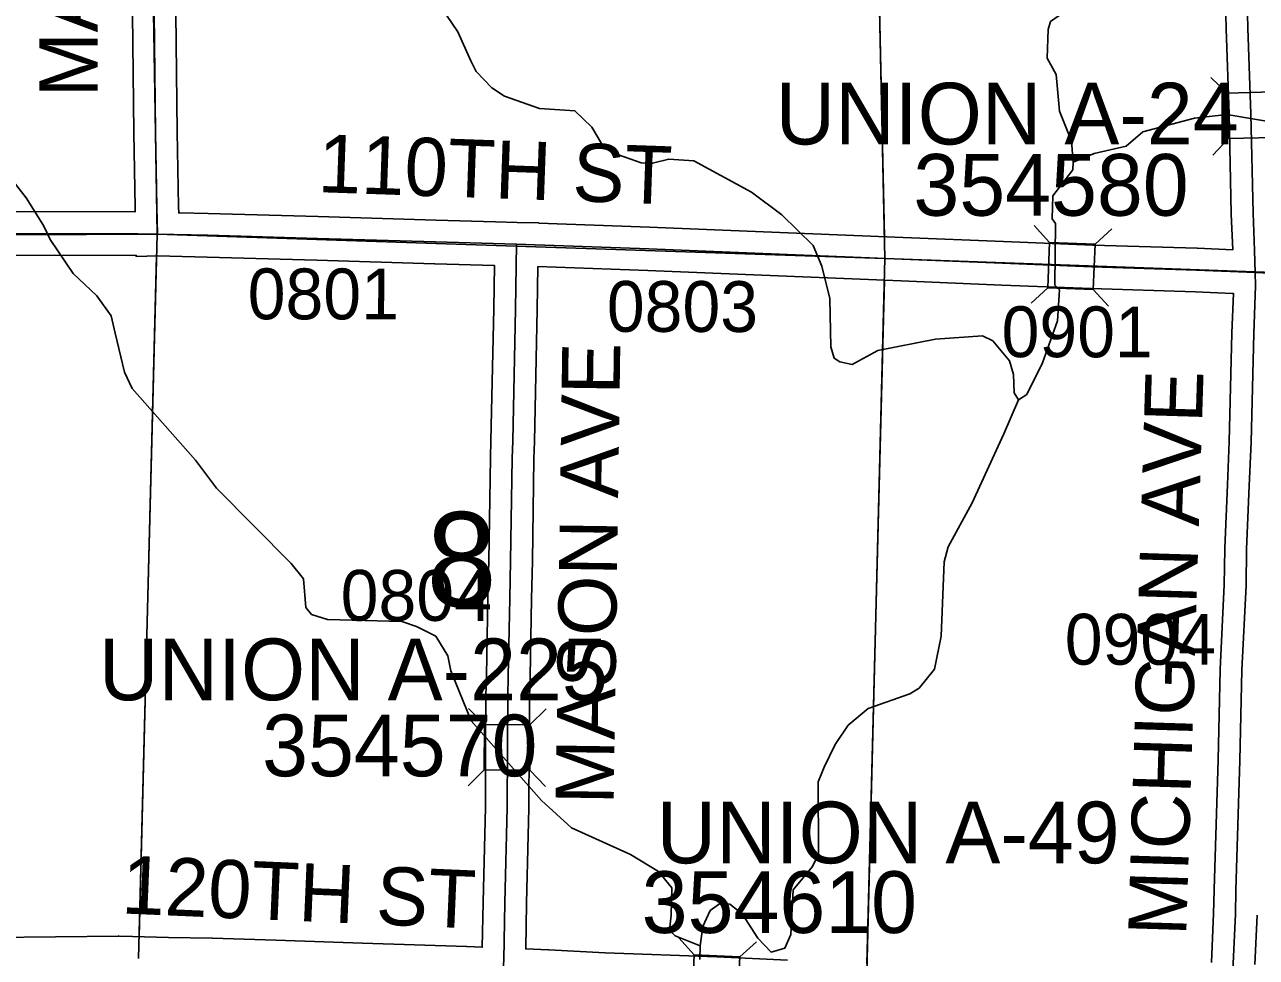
# Model space of a CAD drawing. Extents: x -157.2 to -99.3, y 12.2 to 46.2.
# Drawn here: x -119.49 to -117.793, y 38.428 to 39.713 of the extents above; entities that cross this region are included whole.
import ezdxf

# ---------------------------------------------------------------- set-up
doc = ezdxf.new("R2010")
doc.units = 0
for name, color, linetype in [('tdCoHydroRiver', 7, 'Continuous'), ('tdCoSecRdNmbr', 7, 'Continuous'), ('tdCoSecRdTxt', 7, 'Continuous'), ('tdCoSecRteBand', 7, 'Continuous'), ('tdCoSecRteCL', 7, 'Continuous'), ('tdCoSectLine', 7, 'Continuous'), ('tdCoSectLinePart', 7, 'Continuous'), ('tdCoSectNmbr', 7, 'Continuous'), ('tdCoStrucSec', 7, 'Continuous'), ('tdCoStrucSecCoName', 7, 'Continuous'), ('tdCoStrucSecFHWANum', 7, 'Continuous'), ('tdCoSurfAsphalt', 7, 'Continuous'), ('tdCoSurfConc', 7, 'Continuous'), ('tdCoSurfGravel', 7, 'Continuous')]:
    doc.layers.add(name, color=color, linetype=linetype)

msp = doc.modelspace()

# ---------------------------------------------------------------- linework, layer by layer
at = {"layer": 'tdCoHydroRiver'}
for points in [[(-118.0459, 39.5241), (-118.0482, 39.5526), (-118.0645, 39.5941), (-118.0694, 39.6447), (-118.0815, 39.6671), (-118.0804, 39.7066), (-118.0769, 39.7175), (-118.0576, 39.7312), (-118.0084, 39.7409), (-117.9953, 39.7579), (-117.9831, 39.8002), (-117.9802, 39.8491), (-117.9735, 40.0383), (-117.9695, 40.0713), (-117.9561, 40.0978), (-117.9252, 40.1301), (-117.9021, 40.1674), (-117.8904, 40.1939), (-117.8681, 40.2596), (-117.8644, 40.2784)], [(-118.9238, 39.7484), (-118.8934, 39.7034), (-118.8756, 39.6634), (-118.8681, 39.649), (-118.8466, 39.6264), (-118.8295, 39.6148), (-118.781, 39.5977), (-118.7322, 39.5948), (-118.7091, 39.5721), (-118.6955, 39.5496), (-118.6801, 39.5366), (-118.641, 39.5229), (-118.6252, 39.5225), (-118.603, 39.5282), (-118.5683, 39.5257), (-118.489, 39.4825), (-118.4472, 39.4513), (-118.4042, 39.4091), (-118.3923, 39.3804), (-118.3809, 39.3359), (-118.3795, 39.2695), (-118.3752, 39.2536), (-118.3675, 39.2487), (-118.3502, 39.2451), (-118.3149, 39.2646), (-118.2356, 39.2798), (-118.1707, 39.2844), (-118.1567, 39.2777), (-118.1338, 39.2503), (-118.128, 39.2312), (-118.1271, 39.2059), (-118.121, 39.1962)], [(-118.0459, 39.5241), (-118.0171, 39.5359), (-117.9727, 39.5458), (-117.95, 39.5657), (-117.8785, 39.5843), (-117.8341, 39.5894), (-117.7226, 39.5706), (-117.6577, 39.5751), (-117.525, 39.6394), (-117.4676, 39.6584), (-117.4361, 39.6559), (-117.4049, 39.644), (-117.3542, 39.5906), (-117.3403, 39.5823), (-117.2605, 39.5564), (-117.2358, 39.5353), (-117.2065, 39.5076), (-117.1418, 39.4506), (-117.0804, 39.3858)], [(-119.5464, 39.5491), (-119.4884, 39.4749), (-119.4642, 39.4364), (-119.4552, 39.4172), (-119.4234, 39.3705), (-119.391, 39.3397), (-119.3713, 39.3123), (-119.3656, 39.2884), (-119.3529, 39.2344), (-119.3424, 39.212), (-119.2551, 39.1134), (-119.2262, 39.0747), (-119.1232, 38.9709), (-119.1064, 38.9499), (-119.1028, 38.9104), (-119.0951, 38.9007), (-119.0732, 38.8938), (-118.9707, 38.891), (-118.9504, 38.8841), (-118.9239, 38.8708), (-118.9073, 38.8435), (-118.9031, 38.8228), (-118.875, 38.7542), (-118.8168, 38.6879), (-118.7785, 38.6442), (-118.7369, 38.6068), (-118.6558, 38.5699), (-118.617, 38.5467), (-118.5986, 38.5241), (-118.5997, 38.4863), (-118.6018, 38.4658), (-118.5941, 38.4577), (-118.5598, 38.4441)], [(-118.121, 39.1962), (-118.1098, 39.2038), (-118.0881, 39.2474), (-118.0676, 39.3053), (-118.0648, 39.3478), (-118.071, 39.3543), (-118.0703, 39.4395), (-118.0748, 39.446), (-118.074, 39.4775), (-118.0462, 39.5131), (-118.0459, 39.5241)], [(-118.5598, 38.4441), (-118.5559, 38.4709), (-118.5458, 38.4927), (-118.5329, 38.5018), (-118.5187, 38.5014), (-118.5017, 38.4883), (-118.4805, 38.4546), (-118.4621, 38.4352), (-118.443, 38.441), (-118.4346, 38.4597), (-118.4314, 38.5212), (-118.4052, 38.5536), (-118.3969, 38.5707), (-118.3973, 38.6702), (-118.3889, 38.6905), (-118.3739, 38.7217), (-118.3558, 38.748), (-118.3283, 38.7709), (-118.2709, 38.7915), (-118.2581, 38.799), (-118.2369, 38.8253), (-118.2277, 38.8708), (-118.2234, 38.9733), (-118.2181, 38.9937), (-118.1849, 39.0543), (-118.1413, 39.1494), (-118.121, 39.1962)], [(-118.5603, 38.4252), (-118.5598, 38.4441)]]:
    msp.add_lwpolyline(points, dxfattribs=at)
at = {"layer": 'tdCoSecRteBand'}
for points in [[(-117.826, 39.4031), (-117.8281, 39.4523), (-117.8281, 39.4527), (-117.8281, 39.453), (-117.8311, 39.5899), (-117.835, 39.7074), (-117.835, 39.7075), (-117.835, 39.7076), (-117.8365, 39.766)], [(-119.5136, 39.4558), (-119.3382, 39.4553), (-119.3383, 39.4613), (-119.3383, 39.4615), (-119.3383, 39.4616), (-119.3401, 39.5647), (-119.3401, 39.5647), (-119.3401, 39.5648), (-119.342, 39.7283)], [(-119.282, 39.729), (-119.2801, 39.5656), (-119.2783, 39.4627), (-119.2781, 39.454), (-119.2767, 39.454), (-119.2375, 39.4531), (-119.2375, 39.4531), (-119.2374, 39.4531), (-119.086, 39.4489), (-119.0859, 39.4489), (-119.0859, 39.4489), (-118.9237, 39.444), (-118.8419, 39.4417), (-118.812, 39.4409), (-118.7822, 39.4404), (-118.7822, 39.44), (-118.7819, 39.44), (-118.7819, 39.4399), (-118.6295, 39.4343), (-118.6294, 39.4343), (-118.6294, 39.4343), (-118.4723, 39.4279), (-118.3027, 39.4212), (-118.2802, 39.4203), (-118.2802, 39.4203), (-118.2802, 39.4203), (-118.1418, 39.4146), (-118.0189, 39.4097), (-117.8751, 39.4052), (-117.8749, 39.4052), (-117.8747, 39.4052), (-117.826, 39.4031)], [(-119.5352, 38.4557), (-119.3609, 38.4576), (-119.3603, 38.4577), (-119.3597, 38.4576), (-119.342, 38.4571), (-119.292, 38.4557), (-119.232, 38.4547), (-119.2318, 38.4547), (-119.2316, 38.4547), (-119.1443, 38.452), (-119.1442, 38.452), (-119.1442, 38.452), (-119.0249, 38.4478), (-118.8816, 38.4431), (-118.8815, 38.4431), (-118.8814, 38.4431), (-118.8599, 38.4422), (-118.8588, 38.5039), (-118.8588, 38.504), (-118.8588, 38.5041), (-118.8556, 38.635), (-118.8553, 38.7148), (-118.8553, 38.7149), (-118.8553, 38.7149), (-118.8548, 38.7882), (-118.8548, 38.7885), (-118.8548, 38.7888), (-118.8541, 38.8162), (-118.8521, 38.9234), (-118.8521, 38.9235), (-118.8521, 38.9236), (-118.8509, 38.9752), (-118.8486, 39.1162), (-118.8486, 39.1164), (-118.8486, 39.1166), (-118.8479, 39.1406), (-118.8442, 39.3219), (-118.8432, 39.3817), (-118.9254, 39.384), (-118.9254, 39.384), (-118.9255, 39.384), (-119.0877, 39.3889), (-119.239, 39.3931), (-119.3074, 39.3947), (-119.3366, 39.3939), (-119.3367, 39.3953), (-119.5137, 39.3958)], [(-117.8555, 38.4211), (-117.8523, 38.4888), (-117.8518, 38.5214), (-117.8518, 38.5216), (-117.8518, 38.5219), (-117.8481, 38.641), (-117.8481, 38.641), (-117.8481, 38.6411), (-117.8461, 38.7006), (-117.8434, 38.8244), (-117.8434, 38.8248), (-117.8434, 38.8252), (-117.8377, 38.9416), (-117.837, 38.9912), (-117.837, 38.9916), (-117.837, 38.992), (-117.8333, 39.0793), (-117.8308, 39.139), (-117.8271, 39.2884), (-117.8271, 39.2886), (-117.8271, 39.2888), (-117.8251, 39.343), (-117.8264, 39.343), (-117.8771, 39.3453), (-118.0209, 39.3497), (-118.0211, 39.3497), (-118.0212, 39.3497), (-118.1443, 39.3546), (-118.1443, 39.3546), (-118.1443, 39.3546), (-118.2826, 39.3603), (-118.3051, 39.3612), (-118.4747, 39.368), (-118.4747, 39.368), (-118.4747, 39.368), (-118.6318, 39.3744), (-118.7832, 39.3799), (-118.7842, 39.3209), (-118.7842, 39.3208), (-118.7842, 39.3207), (-118.7879, 39.1392), (-118.7879, 39.1391), (-118.7879, 39.1389), (-118.7887, 39.115), (-118.7909, 38.9742), (-118.7909, 38.974), (-118.7909, 38.9739), (-118.7921, 38.9222), (-118.7941, 38.815), (-118.7941, 38.8149), (-118.7941, 38.8148), (-118.7948, 38.7874), (-118.7953, 38.7146), (-118.7956, 38.6345), (-118.7956, 38.6341), (-118.7956, 38.6338), (-118.7988, 38.5027), (-118.8, 38.4399), (-118.7687, 38.4386), (-118.7685, 38.4386), (-118.7683, 38.4386), (-118.6904, 38.4344), (-118.5368, 38.429), (-118.5366, 38.429), (-118.5364, 38.429), (-118.4396, 38.4243)], [(-117.7923, 38.4865), (-117.7955, 38.4182)]]:
    msp.add_lwpolyline(points, dxfattribs=at)
at = {"layer": 'tdCoSecRteCL'}
for points in [[(-119.3074, 39.4247), (-119.3083, 39.4621), (-119.3101, 39.5652), (-119.312, 39.7287), (-119.3135, 39.8673), (-119.3165, 40.0266), (-119.3207, 40.2073), (-119.3222, 40.2843), (-119.3223, 40.3139)], [(-117.7951, 39.3717), (-117.7959, 39.4023), (-117.7981, 39.4536), (-117.8011, 39.5907), (-117.805, 39.7084), (-117.8065, 39.7668), (-117.8114, 39.9227), (-117.8156, 40.0748), (-117.8213, 40.2413), (-117.8233, 40.2817)], [(-120.3788, 39.4196), (-120.2962, 39.4189), (-120.0101, 39.4219), (-119.8863, 39.4228), (-119.7369, 39.4248), (-119.5137, 39.4258), (-119.3344, 39.4253), (-119.3074, 39.4247)], [(-119.3074, 39.4247), (-119.2382, 39.4231), (-119.0868, 39.4189), (-118.9245, 39.414), (-118.8127, 39.4109)], [(-118.8309, 38.4111), (-118.8302, 38.4247), (-118.8288, 38.5034), (-118.8256, 38.6346), (-118.8253, 38.7147), (-118.8248, 38.788), (-118.8241, 38.8156), (-118.8221, 38.9228), (-118.8209, 38.9746), (-118.8187, 39.1157), (-118.8179, 39.1399), (-118.8142, 39.3214), (-118.8127, 39.4109)], [(-118.8127, 39.4109), (-118.7998, 39.4105), (-118.6306, 39.4044), (-118.4735, 39.3979), (-118.3039, 39.3912), (-118.2814, 39.3903), (-118.1431, 39.3846), (-118.02, 39.3797), (-117.876, 39.3753), (-117.7951, 39.3717)], [(-117.8283, 38.3693), (-117.8255, 38.4196), (-117.8223, 38.4879), (-117.8218, 38.521), (-117.8181, 38.6401), (-117.8161, 38.6997), (-117.8134, 38.8238), (-117.8077, 38.9407), (-117.807, 38.9907), (-117.8033, 39.078), (-117.8008, 39.138), (-117.7971, 39.2877), (-117.7947, 39.3537), (-117.7951, 39.3717)], [(-117.7951, 39.3717), (-117.7359, 39.3691), (-117.5477, 39.3629), (-117.2923, 39.3545), (-117.0999, 39.3476), (-116.9495, 39.3405), (-116.8296, 39.3363), (-116.8024, 39.3349), (-116.8024, 39.3349)]]:
    msp.add_lwpolyline(points, dxfattribs=at)
at = {"layer": 'tdCoSectLine'}
for points in [[(-119.3078, 39.4247), (-119.3227, 40.3139)], [(-118.3051, 39.3912), (-118.3248, 40.2918)], [(-120.3792, 39.4196), (-119.3078, 39.4247)], [(-119.3333, 38.4268), (-119.3078, 39.4247)], [(-119.3078, 39.4247), (-118.3051, 39.3912)], [(-118.3307, 38.3896), (-118.3051, 39.3912)], [(-118.3051, 39.3912), (-117.2983, 39.3547)]]:
    msp.add_lwpolyline(points, dxfattribs=at)
at = {"layer": 'tdCoSectLinePart'}
for points in [[(-118.3058, 39.4209), (-118.3242, 40.2617)], [(-119.3325, 38.4569), (-119.3085, 39.3947)], [(-118.3299, 38.4193), (-118.3059, 39.3612)]]:
    msp.add_lwpolyline(points, dxfattribs=at)
at = {"layer": 'tdCoStrucSec'}
for p, q in [((-117.8335, 39.6189), (-117.8563, 39.6404)), ((-117.8318, 39.5563), (-117.8534, 39.5336)), ((-118.0783, 39.4134), (-118.0995, 39.4364)), ((-118.0157, 39.4108), (-117.9927, 39.432)), ((-118.0808, 39.3508), (-118.1038, 39.3296)), ((-118.0183, 39.3483), (-117.997, 39.3253)), ((-118.8568, 38.749), (-118.8787, 38.7713)), ((-118.7942, 38.7486), (-118.7719, 38.7706)), ((-118.8572, 38.6864), (-118.8795, 38.6644)), ((-118.7946, 38.686), (-118.7726, 38.6637)), ((-118.5679, 38.4318), (-118.5889, 38.455)), ((-118.5053, 38.4288), (-118.4822, 38.4498))]:
    msp.add_line(p, q, dxfattribs=at)
for points in [[(-117.8318, 39.5563), (-117.8335, 39.6189), (-117.771, 39.6206), (-117.7693, 39.558)], [(-118.0783, 39.4134), (-118.0157, 39.4108), (-118.0183, 39.3483), (-118.0808, 39.3508)], [(-118.8572, 38.6864), (-118.8568, 38.749), (-118.7942, 38.7486), (-118.7946, 38.686)], [(-118.5679, 38.4318), (-118.5053, 38.4288), (-118.5084, 38.3663), (-118.5709, 38.3693)]]:
    msp.add_lwpolyline(points, close=True, dxfattribs=at)
at = {"layer": 'tdCoSurfAsphalt'}
for points in [[(-120.3788, 39.4196), (-120.2962, 39.4189), (-120.0101, 39.4219), (-119.8863, 39.4228), (-119.7369, 39.4248), (-119.5137, 39.4258), (-119.3344, 39.4253), (-119.3074, 39.4247), (-119.2382, 39.4231), (-119.0868, 39.4189), (-118.9245, 39.414), (-118.8127, 39.4109)], [(-118.3039, 39.3912), (-118.2814, 39.3903), (-118.1431, 39.3846), (-118.02, 39.3797), (-117.876, 39.3753), (-117.7951, 39.3717)], [(-117.7951, 39.3717), (-117.7359, 39.3691), (-117.5477, 39.3629), (-117.2923, 39.3545), (-117.0999, 39.3476), (-116.9495, 39.3405), (-116.8296, 39.3363), (-116.8024, 39.3349)]]:
    msp.add_lwpolyline(points, dxfattribs=at)
at = {"layer": 'tdCoSurfConc'}
msp.add_lwpolyline([(-118.8127, 39.4109), (-118.7998, 39.4105), (-118.6306, 39.4044), (-118.4735, 39.3979), (-118.3039, 39.3912)], dxfattribs=at)
at = {"layer": 'tdCoSurfGravel'}
for points in [[(-119.3074, 39.4247), (-119.3083, 39.4621), (-119.3101, 39.5652), (-119.312, 39.7287), (-119.3135, 39.8673), (-119.3165, 40.0266), (-119.3207, 40.2073), (-119.3222, 40.2843), (-119.3223, 40.3139)], [(-117.8283, 38.3693), (-117.8255, 38.4196), (-117.8223, 38.4879), (-117.8218, 38.521), (-117.8181, 38.6401), (-117.8161, 38.6997), (-117.8134, 38.8238), (-117.8077, 38.9407), (-117.807, 38.9907), (-117.8033, 39.078), (-117.8008, 39.138), (-117.7971, 39.2877), (-117.7947, 39.3537), (-117.7951, 39.3717), (-117.7959, 39.4023), (-117.7981, 39.4536), (-117.8011, 39.5907), (-117.805, 39.7084), (-117.8065, 39.7668), (-117.8114, 39.9227), (-117.8156, 40.0748), (-117.8213, 40.2413), (-117.8233, 40.2817)], [(-118.8309, 38.4111), (-118.8302, 38.4247), (-118.8288, 38.5034), (-118.8256, 38.6346), (-118.8253, 38.7147), (-118.8248, 38.788), (-118.8241, 38.8156), (-118.8221, 38.9228), (-118.8209, 38.9746), (-118.8187, 39.1157), (-118.8179, 39.1399), (-118.8142, 39.3214), (-118.8127, 39.4109)]]:
    msp.add_lwpolyline(points, dxfattribs=at)

# ---------------------------------------------------------------- texts
at = {"layer": 'tdCoSecRdNmbr'}
for s, rotation, p in [('0801', 359.9083, (-119.1831, 39.3075)), ('0803', 359.9087, (-118.6883, 39.2902)), ('0901', 359.9091, (-118.1445, 39.2553)), ('0804', 359.9084, (-119.055, 38.8921)), ('0904', 359.9092, (-118.0575, 38.8316))]:
    msp.add_text(s, height=0.07, rotation=rotation, dxfattribs=at).set_placement(p)
at = {"layer": 'tdCoSecRdTxt'}
for s, rotation, p in [('MASON AVE', 90, (-119.39, 39.6136)), ('110TH ST', 358.0015, (-119.0871, 39.4826)), ('MASON AVE', 89.1697, (-118.6789, 38.6386)), ('MICHIGAN AVE', 88.2322, (-117.8902, 38.4571)), ('120TH ST', 357.54, (-119.3578, 38.4888))]:
    msp.add_text(s, height=0.08, rotation=rotation, dxfattribs=at).set_placement(p)
at = {"layer": 'tdCoSectNmbr'}
msp.add_text('8', height=0.13, rotation=359.9086, dxfattribs=at).set_placement((-118.9368, 38.9118))
at = {"layer": 'tdCoStrucSecCoName'}
for s, p in [('UNION A-24', (-118.4558, 39.5483)), ('UNION A-225', (-119.3881, 38.7825)), ('UNION A-49', (-118.6198, 38.5578))]:
    msp.add_text(s, height=0.085, dxfattribs=at).set_placement(p)
at = {"layer": 'tdCoStrucSecFHWANum'}
for s, p in [('354580', (-118.266, 39.4501)), ('354570', (-119.1632, 38.6777)), ('354610', (-118.6403, 38.4618))]:
    msp.add_text(s, height=0.085, dxfattribs=at).set_placement(p)

doc.saveas('drawing.dxf')
